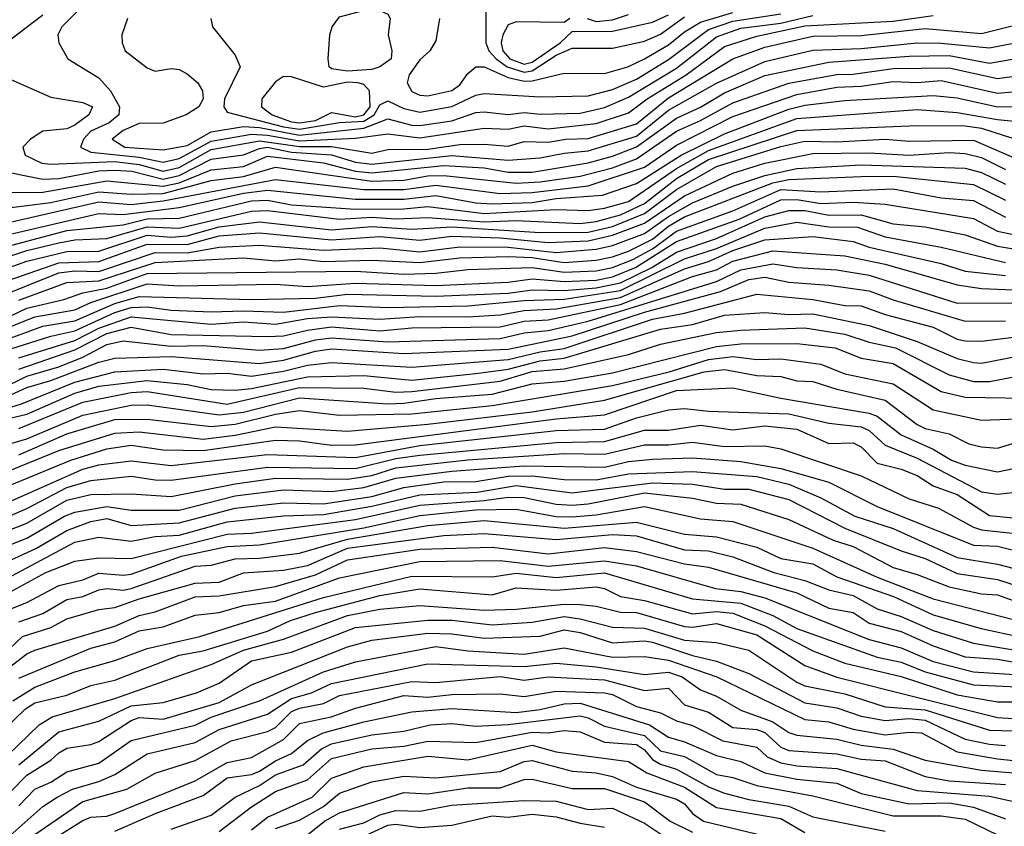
# Model space of a CAD drawing. Header units: metres. Extents: x -51132 to -49532, y -231222 to -229437.
# Tile 264 of 656: x -51099 to -51038, y -230015 to -229965. Entities that reach past the tile are written whole.
import ezdxf

# ---------------------------------------------------------------- set-up
doc = ezdxf.new("R2010")
doc.units = ezdxf.units.M
for name, color, linetype in [('CONTOUR_HALF', 8, 'Continuous'), ('CONTOUR_INDEX', 1, 'Continuous'), ('CONTOUR_INTER', 3, 'Continuous')]:
    doc.layers.add(name, color=color, linetype=linetype)

msp = doc.modelspace()

# ---------------------------------------------------------------- linework, layer by layer
at = {"layer": 'CONTOUR_HALF'}
for points, elevation in [([(-51097.58, -229964.55), (-51099.58, -229966.065)], 21.5), ([(-51092.304, -229964.759), (-51092.654, -229965.759), (-51092.637, -229966.259), (-51092.449, -229966.759), (-51091.08, -229967.816), (-51090.58, -229968.041), (-51089.58, -229967.855), (-51089.08, -229967.931), (-51088.58, -229968.188), (-51087.907, -229968.759), (-51087.618, -229969.259), (-51087.576, -229969.759), (-51087.857, -229970.259), (-51088.642, -229970.759), (-51090.08, -229971.275), (-51091.58, -229971.283), (-51092.58, -229971.718), (-51093.248, -229972.259), (-51092.468, -229972.759), (-51090.08, -229972.937), (-51088.58, -229972.661), (-51087.08, -229971.814), (-51085.08, -229971.485), (-51084.08, -229971.544), (-51081.58, -229972.013), (-51077.58, -229971.578), (-51076.08, -229971.001), (-51074.58, -229971.399), (-51074.08, -229971.42), (-51072.08, -229971.117), (-51070.58, -229970.61), (-51070.08, -229970.57), (-51068.58, -229970.739), (-51067.58, -229970.616), (-51066.58, -229970.717), (-51064.08, -229970.646), (-51062.58, -229970.29), (-51061.08, -229969.651), (-51058.08, -229967.836), (-51055.58, -229965.898), (-51054.08, -229965.352), (-51051.58, -229965.041), (-51049.58, -229964.561)], 20.5), ([(-51072.844, -229964.759), (-51073.08, -229966.145), (-51073.455, -229966.759), (-51074.08, -229967.326), (-51074.741, -229968.259), (-51074.874, -229968.759), (-51074.58, -229969.291), (-51074.08, -229969.527), (-51073.58, -229969.573), (-51072.08, -229969.229), (-51071.58, -229968.876), (-51071.08, -229968.177), (-51070.58, -229967.762), (-51070.08, -229967.758), (-51068.58, -229968.432), (-51067.58, -229968.653), (-51067.08, -229968.637), (-51065.08, -229968.152), (-51062.58, -229968.166), (-51061.125, -229967.759), (-51060.08, -229967.26), (-51058.58, -229966.397), (-51057.58, -229965.575), (-51056.58, -229964.986), (-51054.58, -229964.376)], 19.5), ([(-51064.723, -229964.759), (-51065.08, -229964.995), (-51068.08, -229964.954), (-51068.58, -229965.137), (-51068.904, -229965.759), (-51069.002, -229966.259), (-51068.905, -229966.759), (-51068.48, -229967.259), (-51067.58, -229967.599), (-51067.08, -229967.47), (-51065.328, -229966.259), (-51064.58, -229965.552), (-51062.08, -229965.538), (-51059.58, -229964.976), (-51058.58, -229964.518)], 18.5), ([(-51099.58, -229968.555), (-51097.08, -229969.65), (-51095.08, -229969.976), (-51094.482, -229970.259), (-51094.701, -229970.759), (-51095.58, -229971.4), (-51096.08, -229971.622), (-51097.58, -229971.775), (-51098.352, -229972.259), (-51098.816, -229972.759), (-51098.672, -229973.259), (-51097.647, -229973.759), (-51097.08, -229973.834), (-51093.08, -229973.668), (-51091.58, -229973.843), (-51090.08, -229974.271), (-51089.08, -229974.023), (-51087.08, -229972.904), (-51084.08, -229972.37), (-51081.58, -229972.733), (-51079.58, -229972.718), (-51077.08, -229973.135), (-51076.08, -229972.913), (-51073.58, -229972.884), (-51071.58, -229972.604), (-51070.08, -229972.572), (-51068.58, -229972.705), (-51067.58, -229972.41), (-51066.08, -229972.454), (-51064.974, -229972.259), (-51063.58, -229972.226), (-51060.58, -229971.318), (-51058.58, -229969.696), (-51054.565, -229967.259), (-51052.58, -229966.529), (-51049.58, -229965.843), (-51046.58, -229965.802), (-51042.58, -229965.366), (-51039.08, -229965.686), (-51036.58, -229965.064)], 21.5), ([(-51100.58, -229975.597), (-51097.58, -229975.579), (-51093.58, -229974.863), (-51090.08, -229975.204), (-51089.08, -229974.998), (-51087.08, -229974.18), (-51085.08, -229973.976), (-51083.58, -229973.321), (-51080.08, -229973.743), (-51078.08, -229974.264), (-51077.08, -229974.364), (-51072.58, -229973.912), (-51070.08, -229974.062), (-51068.58, -229974.327), (-51067.08, -229974.319), (-51063.58, -229973.735), (-51062.08, -229973.335), (-51060.58, -229972.747), (-51058.08, -229970.954), (-51056.58, -229970.278), (-51055.08, -229969.384), (-51052.58, -229968.31), (-51048.58, -229967.472), (-51043.58, -229967.09), (-51041.08, -229967.051), (-51038.58, -229967.537), (-51034.58, -229966.822)], 22.5), ([(-51101.08, -229977.762), (-51094.08, -229976.171), (-51092.08, -229976.341), (-51090.08, -229976.116), (-51083.08, -229974.785), (-51077.58, -229975.413), (-51075.08, -229975.41), (-51073.08, -229975.133), (-51069.08, -229975.651), (-51067.08, -229975.594), (-51063.58, -229975.184), (-51060.08, -229974.011), (-51058.08, -229972.648), (-51054.58, -229970.859), (-51050.58, -229969.481), (-51048.08, -229969.023), (-51046.58, -229968.973), (-51044.58, -229968.682), (-51043.08, -229968.746), (-51041.58, -229968.618), (-51038.08, -229969.399), (-51034.58, -229969.081)], 23.5), ([(-51083.08, -229968.699), (-51083.923, -229969.759), (-51083.95, -229970.259), (-51083.282, -229970.759), (-51082.08, -229971.186), (-51081.58, -229971.24), (-51080.58, -229971.106), (-51079.58, -229970.611), (-51078.08, -229970.871), (-51077.58, -229970.756), (-51077.181, -229970.259), (-51077.208, -229969.259), (-51077.58, -229968.861), (-51077.943, -229968.759), (-51078.58, -229968.726), (-51080.08, -229969.03), (-51082.08, -229968.384), (-51082.58, -229968.37), (-51083.08, -229968.699)], 19.5), ([(-51102.08, -229979.553), (-51096.08, -229977.962), (-51092.58, -229977.603), (-51091.08, -229977.227), (-51089.08, -229977.186), (-51084.58, -229976.111), (-51083.58, -229976.062), (-51082.08, -229976.358), (-51078.08, -229976.63), (-51075.08, -229976.605), (-51073.58, -229976.462), (-51070.08, -229976.897), (-51065.58, -229976.654), (-51063.58, -229976.713), (-51062.58, -229976.574), (-51061.08, -229976.146), (-51058.08, -229974.094), (-51056.08, -229972.971), (-51050.58, -229970.983), (-51043.08, -229970.423), (-51040.58, -229970.613), (-51038.08, -229971.049), (-51035.58, -229971.3)], 24.5), ([(-51103.58, -229981.652), (-51098.58, -229979.872), (-51096.08, -229979.266), (-51094.08, -229979.25), (-51091.08, -229978.247), (-51089.58, -229978.378), (-51088.58, -229978.299), (-51086.58, -229977.73), (-51084.08, -229977.422), (-51079.58, -229977.915), (-51077.08, -229977.71), (-51074.58, -229977.882), (-51072.08, -229977.736), (-51066.58, -229978.081), (-51063.58, -229978.07), (-51062.08, -229977.706), (-51060.08, -229976.902), (-51058.08, -229975.403), (-51055.58, -229973.974), (-51051.58, -229972.717), (-51050.08, -229972.396), (-51048.08, -229972.436), (-51045.08, -229972.271), (-51043.58, -229972.392), (-51039.58, -229972.322), (-51037.08, -229973.406)], 25.5), ([(-51100.74, -229982.259), (-51096.58, -229980.596), (-51095.58, -229980.463), (-51094.08, -229980.512), (-51090.58, -229979.339), (-51088.58, -229979.347), (-51086.58, -229978.992), (-51084.08, -229978.872), (-51080.08, -229979.18), (-51076.58, -229979.04), (-51074.08, -229979.278), (-51071.58, -229978.976), (-51068.58, -229978.999), (-51065.58, -229979.33), (-51063.08, -229979.117), (-51062.08, -229978.902), (-51060.08, -229978.148), (-51058.58, -229977.091), (-51057.08, -229976.225), (-51054.58, -229975.188), (-51052.58, -229974.521), (-51050.58, -229974.095), (-51046.58, -229973.857), (-51040.08, -229974.079), (-51039.08, -229974.344), (-51037.58, -229975.061)], 26.5), ([(-51100.587, -229983.759), (-51098.58, -229982.793), (-51096.277, -229982.259), (-51095.08, -229981.846), (-51093.58, -229981.559), (-51091.08, -229980.64), (-51078.08, -229980.495), (-51075.08, -229980.685), (-51073.08, -229980.624), (-51071.08, -229980.389), (-51067.08, -229980.259), (-51065.08, -229980.551), (-51063.08, -229980.479), (-51062.08, -229980.258), (-51060.8, -229979.759), (-51059.58, -229979.093), (-51058.08, -229978.004), (-51054.58, -229976.738), (-51051.58, -229975.41), (-51049.08, -229975.549), (-51044.58, -229975.36), (-51041.58, -229975.913), (-51039.58, -229976.083), (-51037.58, -229977.133)], 27.5), ([(-51100.58, -229985.025), (-51097.58, -229983.925), (-51095.58, -229983.586), (-51093.08, -229982.504), (-51091.58, -229982.08), (-51084.58, -229982.249), (-51080.58, -229982.167), (-51078.58, -229981.928), (-51073.08, -229982.053), (-51068.58, -229981.861), (-51067.08, -229981.654), (-51065.08, -229981.705), (-51063.08, -229981.525), (-51061.58, -229981.216), (-51059.61, -229980.259), (-51058.08, -229979.309), (-51055.58, -229978.462), (-51052.58, -229977.11), (-51051.08, -229976.703), (-51050.08, -229976.722), (-51048.58, -229977.002), (-51046.58, -229976.978), (-51044.58, -229977.54), (-51042.58, -229977.732), (-51040.08, -229978.226), (-51038.08, -229978.926), (-51037.08, -229979.101)], 28.5), ([(-51099.08, -229985.886), (-51095.58, -229984.806), (-51094.08, -229984.053), (-51092.08, -229983.336), (-51087.08, -229983.795), (-51085.08, -229983.65), (-51083.08, -229983.795), (-51081.08, -229983.445), (-51079.58, -229983.327), (-51076.58, -229983.492), (-51074.08, -229983.32), (-51071.08, -229983.347), (-51069.08, -229983.22), (-51067.58, -229982.938), (-51065.58, -229982.833), (-51061.58, -229982.129), (-51057.58, -229980.339), (-51056.08, -229979.899), (-51054.58, -229979.202), (-51052.58, -229978.544), (-51049.58, -229978.332), (-51047.08, -229978.647), (-51046.08, -229978.99), (-51041.58, -229980.007), (-51040.08, -229980.488), (-51037.58, -229980.771)], 29.5), ([(-51105.112, -229990.259), (-51098.58, -229987.031), (-51096.58, -229986.45), (-51095.08, -229985.845), (-51093.58, -229985.06), (-51092.58, -229984.842), (-51089.58, -229985.155), (-51087.58, -229985.132), (-51084.08, -229985.407), (-51082.58, -229985.31), (-51080.58, -229984.773), (-51079.58, -229984.651), (-51076.08, -229984.899), (-51069.08, -229984.689), (-51067.58, -229984.338), (-51066.08, -229984.181), (-51063.58, -229983.602), (-51055.58, -229981.146), (-51054.08, -229980.416), (-51052.08, -229980.038), (-51050.58, -229980.265), (-51048.08, -229980.402), (-51046.08, -229980.745), (-51040.58, -229982.479), (-51035.58, -229982.468)], 30.5), ([(-51101.58, -229989.59), (-51098.917, -229988.759), (-51095.58, -229987.407), (-51093.08, -229986.759), (-51090.08, -229986.596), (-51087.58, -229986.883), (-51086.08, -229986.843), (-51084.58, -229987.035), (-51082.58, -229986.732), (-51081.08, -229986.35), (-51079.58, -229986.176), (-51074.58, -229986.478), (-51068.58, -229985.992), (-51066.58, -229985.511), (-51065.08, -229985.31), (-51059.58, -229983.488), (-51057.58, -229983.107), (-51053.08, -229981.915), (-51049.58, -229982.252), (-51047.58, -229982.628), (-51046.58, -229982.644), (-51045.08, -229983.196), (-51042.08, -229983.987), (-51040.58, -229984.721), (-51040.08, -229984.831), (-51039.08, -229984.849), (-51035.58, -229984.426)], 31.5), ([(-51099.08, -229990.305), (-51095.08, -229988.65), (-51092.08, -229988.047), (-51091.08, -229987.997), (-51086.08, -229988.789), (-51081.58, -229987.742), (-51077.58, -229987.783), (-51075.58, -229988.034), (-51074.58, -229987.992), (-51069.08, -229987.341), (-51067.08, -229986.741), (-51065.08, -229986.571), (-51061.08, -229985.694), (-51059.08, -229985.048), (-51055.58, -229984.316), (-51054.08, -229984.162), (-51050.08, -229984.022), (-51047.58, -229984.413), (-51046.08, -229984.921), (-51044.431, -229985.259), (-51041.08, -229986.952), (-51039.58, -229987.365), (-51038.58, -229987.366), (-51036.08, -229986.898)], 32.5), ([(-51099.08, -229991.939), (-51096.08, -229990.621), (-51093.08, -229989.724), (-51091.08, -229989.706), (-51087.08, -229990.172), (-51085.58, -229990.023), (-51083.08, -229989.398), (-51081.58, -229989.181), (-51079.08, -229989.474), (-51074.58, -229989.383), (-51069.58, -229988.861), (-51062.08, -229987.617), (-51058.543, -229986.759), (-51056.08, -229985.995), (-51054.58, -229985.804), (-51053.08, -229986.001), (-51051.58, -229985.961), (-51049.08, -229986.291), (-51047.58, -229986.894), (-51044.58, -229987.508), (-51042.08, -229989.141), (-51039.08, -229989.78), (-51035.08, -229989.627)], 33.5), ([(-51100.58, -229994.223), (-51095.838, -229992.259), (-51093.58, -229991.556), (-51092.08, -229991.337), (-51090.08, -229991.634), (-51087.58, -229991.668), (-51083.08, -229991.021), (-51081.58, -229991.073), (-51079.58, -229991.335), (-51078.08, -229991.316), (-51065.58, -229989.689), (-51062.58, -229989.453), (-51058.08, -229987.934), (-51054.58, -229987.758), (-51051.58, -229988.413), (-51046.08, -229989.341), (-51045.58, -229989.53), (-51044.08, -229990.693), (-51042.08, -229991.587), (-51040.933, -229992.259), (-51040.08, -229992.587), (-51038.08, -229993.002), (-51036.08, -229992.587)], 34.5), ([(-51102.58, -229997.019), (-51098.58, -229995.279), (-51096.08, -229993.966), (-51094.58, -229993.53), (-51092.08, -229993.255), (-51090.58, -229993.493), (-51089.58, -229993.505), (-51083.58, -229992.701), (-51078.08, -229992.782), (-51075.58, -229992.158), (-51074.08, -229991.957), (-51065.58, -229991.164), (-51062.58, -229991.11), (-51060.08, -229990.39), (-51058.58, -229990.392), (-51056.58, -229990.081), (-51054.58, -229990.388), (-51052.58, -229990.134), (-51050.58, -229990.345), (-51048.58, -229991.226), (-51047.08, -229991.193), (-51046.58, -229991.436), (-51045.58, -229992.448), (-51044.08, -229992.822), (-51043.08, -229993.215), (-51042.08, -229993.866), (-51040.58, -229994.403), (-51038.58, -229995.708), (-51037.08, -229995.871)], 35.5), ([(-51102.08, -229998.515), (-51098.58, -229997.129), (-51096.219, -229995.759), (-51095.58, -229995.509), (-51093.58, -229995.15), (-51092.08, -229995.392), (-51089.08, -229995.389), (-51085.58, -229994.494), (-51082.58, -229994.126), (-51079.58, -229994.221), (-51077.58, -229993.973), (-51075.58, -229993.399), (-51072.08, -229992.959), (-51067.58, -229992.623), (-51062.58, -229992.705), (-51061.08, -229992.349), (-51059.58, -229992.202), (-51057.08, -229992.118), (-51054.08, -229992.357), (-51051.58, -229992.783), (-51048.58, -229993.632), (-51045.58, -229995.162), (-51039.58, -229997.571), (-51038.08, -229997.625), (-51036.58, -229997.993)], 36.5), ([(-51101.01, -230000.259), (-51095.58, -229997.368), (-51094.08, -229997.064), (-51092.08, -229997.325), (-51090.58, -229997.016), (-51089.08, -229996.946), (-51086.08, -229996.106), (-51082.58, -229995.738), (-51080.08, -229995.651), (-51077.08, -229995.133), (-51074.08, -229994.434), (-51070.515, -229994.259), (-51068.08, -229993.848), (-51064.58, -229994.308), (-51059.58, -229993.672), (-51057.08, -229993.753), (-51055.08, -229994.071), (-51053.58, -229994.082), (-51051.08, -229994.72), (-51047.58, -229996.512), (-51044.08, -229997.918), (-51042.58, -229998.395), (-51040.58, -229999.327), (-51038.08, -229999.694), (-51036.08, -230000.344)], 37.5), ([(-51099.58, -230001.527), (-51098.58, -230001.136), (-51096.58, -230000.07), (-51095.08, -229999.719), (-51094.08, -229999.309), (-51092.58, -229999.435), (-51092.08, -229999.369), (-51088.938, -229998.259), (-51086.08, -229997.654), (-51084.08, -229997.552), (-51077.58, -229996.49), (-51074.08, -229995.723), (-51070.58, -229995.371), (-51068.08, -229995.321), (-51065.58, -229995.777), (-51064.58, -229995.801), (-51063.08, -229995.675), (-51060.08, -229995.147), (-51056.58, -229995.913), (-51054.58, -229996.094), (-51049.58, -229997.741), (-51045.58, -229999.557), (-51042.08, -230000.905), (-51037.08, -230002.186)], 38.5), ([(-51100.454, -230004.759), (-51098.845, -230003.259), (-51097.08, -230002.701), (-51096.08, -230002.162), (-51094.08, -230001.563), (-51093.08, -230001.452), (-51091.58, -230000.912), (-51088.08, -229999.93), (-51086.58, -229999.869), (-51085.08, -229999.296), (-51082.58, -229999.123), (-51081.08, -229998.821), (-51078.58, -229997.755), (-51072.58, -229996.961), (-51070.08, -229996.838), (-51065.58, -229997.209), (-51062.08, -229996.903), (-51060.58, -229996.992), (-51057.58, -229997.85), (-51056.08, -229997.913), (-51054.58, -229998.282), (-51052.021, -229999.259), (-51050.08, -229999.775), (-51048.58, -230000.356), (-51047.08, -230000.699), (-51045.58, -230001.536), (-51044.08, -230002.004), (-51042.08, -230002.889), (-51039.58, -230003.663), (-51036.08, -230004.242)], 39.5), ([(-51099.08, -230005.85), (-51094.58, -230003.987), (-51093.08, -230003.59), (-51091.58, -230002.908), (-51090.08, -230002.646), (-51088.08, -230001.927), (-51086.58, -230001.752), (-51085.08, -230001.327), (-51083.08, -230001.043), (-51079.08, -229999.604), (-51074.08, -229998.587), (-51069.08, -229998.529), (-51066.08, -229998.877), (-51062.58, -229998.531), (-51060.58, -229998.858), (-51055.644, -230000.259), (-51054.08, -230000.448), (-51052.58, -230000.852), (-51046.08, -230003.437), (-51044.08, -230003.968), (-51042.08, -230004.814), (-51039.58, -230005.45), (-51035.08, -230005.756)], 40.5), ([(-51100.185, -230009.259), (-51098.657, -230007.759), (-51098.08, -230007.395), (-51096.08, -230006.919), (-51094.58, -230006.311), (-51093.08, -230005.985), (-51089.08, -230004.415), (-51087.58, -230004.155), (-51083.58, -230002.926), (-51082.144, -230002.259), (-51080.58, -230001.753), (-51076.58, -230000.699), (-51074.08, -230000.29), (-51069.58, -230000.654), (-51068.08, -230000.227), (-51065.58, -230000.378), (-51063.08, -230000.159), (-51062.58, -230000.27), (-51061.58, -230000.763), (-51060.08, -230001.005), (-51057.08, -230001.836), (-51055.58, -230001.69), (-51054.58, -230001.796), (-51052.58, -230002.588), (-51049.58, -230004.142), (-51047.58, -230004.916), (-51044.08, -230005.749), (-51040.58, -230006.898), (-51038.08, -230007.319), (-51033.58, -230007.329)], 41.5), ([(-51099.08, -230011.249), (-51096.58, -230009.186), (-51094.08, -230008.537), (-51092.08, -230007.567), (-51090.08, -230007.371), (-51088.001, -230006.759), (-51086.58, -230006.159), (-51084.58, -230004.779), (-51082.08, -230004.221), (-51078.08, -230002.685), (-51073.58, -230002.227), (-51072.08, -230002.246), (-51069.58, -230002.522), (-51067.08, -230002.37), (-51065.08, -230002.009), (-51064.08, -230002.144), (-51062.08, -230002.668), (-51060.08, -230002.731), (-51057.58, -230003.492), (-51055.58, -230003.625), (-51053.58, -230004.096), (-51050.58, -230006.11), (-51050.08, -230006.33), (-51047.58, -230006.819), (-51045.08, -230007.631), (-51042.58, -230007.829), (-51038.58, -230009.099), (-51037.08, -230009.135)], 42.5), ([(-51099.08, -230013.797), (-51098.08, -230012.776), (-51097.08, -230012.321), (-51096.08, -230011.683), (-51094.08, -230011.144), (-51092.08, -230009.74), (-51088.08, -230008.778), (-51087.08, -230008.287), (-51084.08, -230007.27), (-51080.08, -230005.466), (-51078.08, -230004.833), (-51073.08, -230003.881), (-51071.08, -230004.152), (-51067.58, -230004.346), (-51065.08, -230003.968), (-51062.08, -230004.545), (-51060.08, -230004.503), (-51058.58, -230004.737), (-51055.57, -230005.759), (-51050.08, -230008.435), (-51048.58, -230008.563), (-51047.08, -230009.035), (-51045.08, -230009.387), (-51043.58, -230009.222), (-51042.821, -230009.259), (-51040.58, -230010.432), (-51038.08, -230010.879), (-51034.08, -230011.284)], 43.5), ([(-51098.08, -230015.601), (-51095.08, -230013.545), (-51092.338, -230012.759), (-51090.58, -230011.78), (-51088.08, -230010.991), (-51085.829, -230009.759), (-51083.58, -230009.171), (-51083.08, -230008.918), (-51082.08, -230007.938), (-51081.58, -230007.715), (-51080.08, -230007.437), (-51079.08, -230006.929), (-51074.58, -230006.05), (-51073.08, -230006.111), (-51069.08, -230005.755), (-51067.58, -230005.977), (-51066.08, -230005.758), (-51062.58, -230005.963), (-51060.08, -230006.626), (-51058.58, -230006.483), (-51057.58, -230007.511), (-51056.08, -230007.967), (-51054.58, -230008.917), (-51053.08, -230009.053), (-51052.58, -230009.231), (-51051.58, -230010.147), (-51051.08, -230010.361), (-51048.08, -230010.56), (-51046.58, -230010.892), (-51045.08, -230011), (-51042.58, -230011.977), (-51041.08, -230012.243), (-51037.58, -230012.482)], 44.5), ([(-51093.08, -230015.393), (-51090.513, -230014.259), (-51087.58, -230013.163), (-51086.08, -230012.063), (-51084.58, -230011.846), (-51084.08, -230011.654), (-51083.08, -230011.004), (-51082.08, -230010.542), (-51081.08, -230009.743), (-51080.095, -230009.259), (-51077.58, -230008.566), (-51074.58, -230007.941), (-51072.08, -230007.751), (-51068.08, -230007.989), (-51066.58, -230007.802), (-51065.08, -230007.452), (-51064.08, -230007.412), (-51059.775, -230008.759), (-51058.58, -230009.536), (-51057.58, -230009.809), (-51055.58, -230010.672), (-51054.08, -230011.046), (-51052.58, -230011.745), (-51050.58, -230012.136), (-51048.08, -230012.398), (-51046.58, -230013.044), (-51043.58, -230013.672), (-51041.08, -230013.611), (-51039.58, -230013.886), (-51037.58, -230014.61)], 45.5), ([(-51086.58, -230015.398), (-51084.58, -230013.875), (-51083.08, -230012.908), (-51081.08, -230012.194), (-51079.58, -230010.85), (-51077.08, -230010.258), (-51075.08, -230010.093), (-51073.58, -230009.778), (-51070.58, -230009.852), (-51067.08, -230009.214), (-51066.08, -230009.254), (-51065.08, -230009.116), (-51064.08, -230009.199), (-51062.58, -230009.833), (-51060.58, -230009.974), (-51060.08, -230010.312), (-51059.58, -230010.911), (-51059.08, -230011.209), (-51058.08, -230011.522), (-51056.08, -230012.615), (-51055.08, -230013.02), (-51053.58, -230013.409), (-51051.08, -230013.836), (-51049.58, -230014.483), (-51045.08, -230015.376)], 46.5), ([(-51083.08, -230015.223), (-51081.58, -230014.689), (-51080.08, -230013.857), (-51079.08, -230013.02), (-51077.08, -230012.303), (-51075.08, -230011.961), (-51073.08, -230012.069), (-51069.08, -230011.666), (-51067.58, -230011.051), (-51067.08, -230010.981), (-51064.58, -230011.64), (-51063.08, -230011.751), (-51062.08, -230011.97), (-51060.58, -230012.641), (-51058.08, -230013.384), (-51057.58, -230013.683), (-51057.08, -230014.282), (-51056.407, -230014.759), (-51052.08, -230015.79)], 47.5), ([(-51079.08, -230015.265), (-51077.58, -230014.858), (-51076.58, -230014.374), (-51075.58, -230014.088), (-51074.08, -230014.137), (-51072.109, -230013.759), (-51067.58, -230013.468), (-51065.58, -230013.517), (-51063.58, -230014.031), (-51062.08, -230013.955), (-51060.08, -230014.88), (-51058.58, -230015.873)], 48.5)]:
    msp.add_lwpolyline(points, dxfattribs=dict(at, elevation=elevation))
at = {"layer": 'CONTOUR_INDEX'}
for points, elevation in [([(-51087.101, -229964.759), (-51087.011, -229965.259), (-51085.58, -229967.028), (-51085.283, -229967.759), (-51086.248, -229969.759), (-51086.297, -229970.259), (-51086.08, -229970.581), (-51082.58, -229971.509), (-51081.58, -229971.644), (-51079.08, -229971.231), (-51077.58, -229971.152), (-51076.916, -229970.759), (-51076.58, -229970.125), (-51076.08, -229969.876), (-51075.08, -229970.365), (-51074.08, -229970.575), (-51072.08, -229970.242), (-51070.58, -229969.532), (-51070.08, -229969.416), (-51066.58, -229969.631), (-51063.58, -229969.567), (-51062.08, -229969.173), (-51060.58, -229968.535), (-51058.58, -229967.304), (-51056.08, -229965.436), (-51054.58, -229964.909), (-51051.58, -229964.46)], 20), ([(-51077.581, -229964.259), (-51076.58, -229964.243), (-51076.08, -229964.478), (-51075.932, -229964.759), (-51076.055, -229965.759), (-51075.829, -229966.759), (-51075.876, -229967.259), (-51076.58, -229967.753), (-51077.08, -229967.918), (-51078.58, -229968.034), (-51079.58, -229967.881), (-51079.728, -229967.759), (-51079.798, -229967.259), (-51079.696, -229965.759), (-51079.549, -229965.259), (-51079.08, -229964.637), (-51077.581, -229964.259)], 20), ([(-51105.58, -229981.504), (-51098.58, -229979.211), (-51096.58, -229978.719), (-51095.58, -229978.537), (-51093.58, -229978.462), (-51091.08, -229977.737), (-51089.08, -229977.82), (-51084.58, -229976.751), (-51083.58, -229976.713), (-51079.08, -229977.257), (-51077.08, -229977.133), (-51075.58, -229977.224), (-51073.58, -229977.148), (-51070.08, -229977.425), (-51068.08, -229977.344), (-51064.08, -229977.515), (-51063.08, -229977.389), (-51061.58, -229976.979), (-51060.08, -229976.28), (-51058.08, -229974.726), (-51056.08, -229973.536), (-51050.58, -229971.732), (-51043.08, -229971.409), (-51040.08, -229971.441), (-51039.08, -229971.577), (-51037.08, -229972.235)], 25), ([(-51099.08, -229986.599), (-51095.58, -229985.397), (-51093.58, -229984.384), (-51092.08, -229983.986), (-51089.58, -229984.437), (-51083.58, -229984.572), (-51082.58, -229984.527), (-51081.08, -229984.159), (-51079.58, -229983.97), (-51076.58, -229984.218), (-51074.58, -229984.018), (-51069.08, -229983.955), (-51067.58, -229983.598), (-51066.08, -229983.517), (-51061.58, -229982.56), (-51057.08, -229980.827), (-51055.58, -229980.408), (-51054.58, -229979.871), (-51052.08, -229979.215), (-51047.58, -229979.536), (-51045.08, -229980.049), (-51040.58, -229981.35), (-51039.08, -229981.572), (-51037.08, -229981.661)], 30), ([(-51102.08, -229995.921), (-51095.08, -229992.831), (-51094.08, -229992.569), (-51092.08, -229992.303), (-51089.58, -229992.599), (-51083.58, -229991.914), (-51078.08, -229992.098), (-51074.08, -229991.346), (-51065.58, -229990.422), (-51062.58, -229990.34), (-51060.58, -229989.631), (-51058.58, -229989.141), (-51057.58, -229989.052), (-51056.08, -229989.216), (-51051.08, -229989.384), (-51048.58, -229989.972), (-51046.58, -229990.191), (-51046.08, -229990.423), (-51045.08, -229991.328), (-51043.08, -229992.147), (-51039.08, -229994.246), (-51038.08, -229994.384), (-51036.58, -229994.224)], 35), ([(-51101.104, -230006.259), (-51098.58, -230004.343), (-51098.08, -230004.1), (-51093.08, -230002.605), (-51091.58, -230001.949), (-51090.58, -230001.719), (-51088.08, -230000.791), (-51086.58, -230000.717), (-51083.08, -230000.143), (-51080.58, -229999.404), (-51078.58, -229998.476), (-51074.08, -229997.804), (-51069.58, -229997.683), (-51066.08, -229998.102), (-51062.58, -229997.714), (-51060.58, -229997.955), (-51057.58, -229998.734), (-51056.08, -229998.942), (-51050.58, -230000.535), (-51048.58, -230001.481), (-51047.08, -230001.768), (-51046.08, -230002.425), (-51044.08, -230002.943), (-51042.08, -230003.843), (-51040.08, -230004.517), (-51038.08, -230004.664), (-51036.08, -230005.027)], 40), ([(-51098.08, -230016.595), (-51095.08, -230014.712), (-51094.58, -230014.507), (-51093.58, -230014.439), (-51093.08, -230014.278), (-51088.08, -230012.245), (-51086.08, -230011.098), (-51084.58, -230010.788), (-51082.58, -230009.677), (-51081.58, -230008.675), (-51079.601, -230008.259), (-51078.08, -230007.721), (-51075.08, -230006.927), (-51073.58, -230007.037), (-51072.08, -230006.876), (-51069.08, -230006.827), (-51067.58, -230006.993), (-51065.58, -230006.67), (-51062.58, -230006.775), (-51062.08, -230006.878), (-51060.58, -230007.616), (-51059.08, -230008.016), (-51058.08, -230008.503), (-51057.08, -230008.803), (-51055.204, -230009.759), (-51053.08, -230010.145), (-51052.434, -230010.759), (-51051.58, -230011.123), (-51050.58, -230011.321), (-51048.08, -230011.489), (-51043.08, -230012.841), (-51038.58, -230013.205), (-51035.08, -230013.962)], 45)]:
    msp.add_lwpolyline(points, dxfattribs=dict(at, elevation=elevation))
at = {"layer": 'CONTOUR_INTER'}
for points, elevation in [([(-51094.08, -229962.924), (-51096.399, -229965.259), (-51096.638, -229965.759), (-51096.586, -229966.259), (-51096.015, -229967.259), (-51094.08, -229968.441), (-51093.366, -229969.259), (-51092.807, -229970.259), (-51092.849, -229970.759), (-51093.451, -229971.259), (-51094.579, -229971.759), (-51095.05, -229972.259), (-51095.227, -229972.759), (-51094.58, -229973.079), (-51091.58, -229973.385), (-51090.08, -229973.71), (-51089.08, -229973.464), (-51087.08, -229972.392), (-51084.58, -229971.962), (-51083.58, -229972.009), (-51081.58, -229972.372), (-51078.08, -229972.214), (-51076.08, -229971.935), (-51074.08, -229972.18), (-51070.08, -229971.581), (-51068.58, -229971.642), (-51067.58, -229971.436), (-51066.08, -229971.62), (-51063.08, -229971.295), (-51061.08, -229970.63), (-51059.909, -229969.759), (-51057.489, -229968.259), (-51055.08, -229966.495), (-51053.08, -229965.85), (-51050.08, -229965.208), (-51044.58, -229964.924), (-51042.08, -229964.565)], 21), ([(-51069.959, -229964.259), (-51069.967, -229966.259), (-51069.774, -229966.759), (-51069.332, -229967.259), (-51068.645, -229967.759), (-51067.58, -229968.097), (-51067.08, -229968.017), (-51065.58, -229967.044), (-51064.58, -229966.607), (-51062.08, -229966.597), (-51060.08, -229966.163), (-51059.08, -229965.719), (-51057.58, -229964.652)], 19), ([(-51063.644, -229964.759), (-51063.08, -229964.942), (-51062.08, -229964.827), (-51061.08, -229964.509)], 18), ([(-51100.58, -229974.153), (-51097.58, -229974.77), (-51096.58, -229974.715), (-51094.08, -229974.235), (-51093.08, -229974.194), (-51092.037, -229974.259), (-51090.08, -229974.755), (-51089.08, -229974.53), (-51087.08, -229973.506), (-51085.08, -229973.254), (-51084.08, -229972.848), (-51083.58, -229972.774), (-51082.08, -229973.078), (-51079.58, -229973.244), (-51078.08, -229973.705), (-51077.08, -229973.828), (-51072.08, -229973.275), (-51068.58, -229973.568), (-51066.58, -229973.436), (-51065.08, -229973.134), (-51063.58, -229973.004), (-51060.58, -229972.073), (-51058.58, -229970.465), (-51055.58, -229968.788), (-51052.58, -229967.421), (-51049.58, -229966.72), (-51046.58, -229966.608), (-51043.08, -229966.255), (-51041.58, -229966.281), (-51038.58, -229966.582), (-51035.58, -229965.999)], 22), ([(-51099.58, -229976.521), (-51097.08, -229976.208), (-51094.08, -229975.543), (-51092.08, -229975.701), (-51090.08, -229975.649), (-51087.08, -229974.852), (-51085.08, -229974.596), (-51083.08, -229974.003), (-51077.08, -229974.884), (-51075.08, -229974.817), (-51073.58, -229974.562), (-51072.58, -229974.531), (-51068.08, -229975.006), (-51066.58, -229974.929), (-51064.08, -229974.571), (-51062.08, -229974.061), (-51060.58, -229973.495), (-51058.09, -229971.759), (-51056.58, -229971.113), (-51054.58, -229970), (-51051.08, -229968.786), (-51048.08, -229968.229), (-51047.08, -229968.226), (-51044.58, -229967.871), (-51041.08, -229967.819), (-51038.08, -229968.478), (-51034.58, -229968.017)], 23), ([(-51101.58, -229978.653), (-51094.08, -229976.893), (-51092.58, -229976.965), (-51089.08, -229976.526), (-51085.08, -229975.638), (-51083.58, -229975.446), (-51078.08, -229976.004), (-51075.08, -229976.012), (-51073.08, -229975.773), (-51070.58, -229976.243), (-51069.58, -229976.306), (-51067.08, -229976.206), (-51065.58, -229975.964), (-51062.691, -229975.759), (-51060.58, -229975.022), (-51057.798, -229973.259), (-51055.08, -229971.928), (-51051.08, -229970.402), (-51050.08, -229970.157), (-51047.58, -229969.858), (-51042.08, -229969.544), (-51040.58, -229969.697), (-51038.08, -229970.261), (-51033.58, -229970.173)], 24), ([(-51103.58, -229982.397), (-51096.58, -229979.983), (-51094.08, -229979.9), (-51091.08, -229978.803), (-51088.58, -229978.822), (-51086.58, -229978.296), (-51084.08, -229978.108), (-51079.58, -229978.539), (-51076.58, -229978.324), (-51074.08, -229978.564), (-51072.08, -229978.315), (-51069.08, -229978.423), (-51066.08, -229978.697), (-51063.58, -229978.598), (-51062.08, -229978.256), (-51060.08, -229977.503), (-51057.58, -229975.806), (-51054.58, -229974.38), (-51052.58, -229973.766), (-51049.58, -229973.158), (-51046.08, -229973.116), (-51043.58, -229973.263), (-51041.08, -229973.089), (-51040.08, -229973.159), (-51039.08, -229973.411), (-51037.58, -229974.153)], 26), ([(-51099.08, -229982.298), (-51096.08, -229981.189), (-51094.08, -229981.1), (-51090.58, -229979.946), (-51085.08, -229979.661), (-51083.08, -229979.848), (-51081.58, -229979.725), (-51080.08, -229979.885), (-51077.08, -229979.803), (-51074.08, -229979.955), (-51071.58, -229979.665), (-51068.58, -229979.579), (-51067.08, -229979.635), (-51065.08, -229979.948), (-51063.08, -229979.801), (-51062.08, -229979.608), (-51061.08, -229979.247), (-51059.58, -229978.499), (-51058.58, -229977.684), (-51057.58, -229977.113), (-51052.08, -229974.985), (-51051.08, -229974.773), (-51046.58, -229974.593), (-51044.58, -229974.583), (-51039.58, -229975.095), (-51037.58, -229976.064)], 27), ([(-51103.08, -229985.351), (-51098.08, -229983.328), (-51095.58, -229982.892), (-51094.58, -229982.444), (-51091.08, -229981.291), (-51089.08, -229981.408), (-51083.08, -229981.312), (-51081.08, -229981.437), (-51078.08, -229981.238), (-51073.08, -229981.375), (-51068.58, -229981.177), (-51067.08, -229980.962), (-51065.08, -229981.144), (-51063.08, -229981.05), (-51062.08, -229980.839), (-51060.634, -229980.259), (-51058.08, -229978.652), (-51054.181, -229977.259), (-51051.58, -229976.041), (-51050.58, -229976.031), (-51049.08, -229976.274), (-51047.08, -229976.188), (-51045.08, -229976.314), (-51039.58, -229977.209), (-51038.08, -229977.997), (-51037.08, -229978.209)], 28), ([(-51099.58, -229985.329), (-51097.08, -229984.545), (-51095.58, -229984.21), (-51093.08, -229983.072), (-51092.08, -229982.765), (-51091.08, -229982.707), (-51089.58, -229982.922), (-51087.08, -229983.026), (-51085.08, -229982.956), (-51082.58, -229983.05), (-51079.08, -229982.63), (-51076.08, -229982.758), (-51071.08, -229982.661), (-51067.58, -229982.323), (-51065.08, -229982.242), (-51061.58, -229981.698), (-51057.58, -229979.72), (-51055.58, -229979.079), (-51052.58, -229977.808), (-51050.58, -229977.433), (-51048.58, -229977.724), (-51046.807, -229977.759), (-51045.08, -229978.345), (-51041.58, -229978.993), (-51037.58, -229979.944)], 29), ([(-51102.08, -229989.34), (-51098.58, -229987.74), (-51097.08, -229987.307), (-51094.08, -229986.152), (-51093.08, -229985.906), (-51089.58, -229985.811), (-51084.08, -229986.24), (-51082.58, -229986.044), (-51080.58, -229985.486), (-51079.58, -229985.335), (-51075.08, -229985.618), (-51068.58, -229985.346), (-51064.58, -229984.521), (-51060.08, -229983.05), (-51055.337, -229981.759), (-51053.58, -229981.007), (-51052.58, -229980.856), (-51051.08, -229981.178), (-51048.58, -229981.361), (-51046.08, -229981.708), (-51044.58, -229982.277), (-51040.08, -229983.599), (-51037.58, -229983.585)], 31), ([(-51101.58, -229990.104), (-51098.58, -229989.412), (-51095.58, -229988.102), (-51094.08, -229987.656), (-51091.08, -229987.294), (-51088.58, -229987.551), (-51087.08, -229987.869), (-51085.58, -229987.902), (-51084.58, -229987.809), (-51081.08, -229987.07), (-51077.58, -229986.999), (-51074.58, -229987.284), (-51070.58, -229986.878), (-51068.58, -229986.601), (-51066.58, -229986.077), (-51065.08, -229985.911), (-51059.08, -229984.104), (-51057.08, -229983.814), (-51055.08, -229983.229), (-51052.58, -229983.067), (-51051.08, -229983.191), (-51049.58, -229983.148), (-51046.08, -229983.871), (-51043.08, -229984.881), (-51040.58, -229985.931), (-51039.58, -229986.18), (-51039.08, -229986.216), (-51036.08, -229985.645)], 32), ([(-51101.58, -229991.809), (-51098.58, -229990.944), (-51095.08, -229989.463), (-51092.08, -229988.835), (-51091.08, -229988.82), (-51086.58, -229989.44), (-51085.08, -229989.275), (-51081.58, -229988.383), (-51076.08, -229988.755), (-51075.08, -229988.718), (-51073.08, -229988.416), (-51069.58, -229988.162), (-51067.08, -229987.515), (-51065.08, -229987.345), (-51062.08, -229986.822), (-51055.58, -229985.185), (-51054.08, -229985.028), (-51050.58, -229985.002), (-51048.186, -229985.259), (-51046.58, -229985.908), (-51044.58, -229986.24), (-51041.58, -229987.982), (-51040.08, -229988.347), (-51035.08, -229988.425)], 33), ([(-51101.58, -229993.705), (-51096.58, -229991.667), (-51093.08, -229990.585), (-51091.58, -229990.499), (-51087.58, -229990.968), (-51085.58, -229990.709), (-51083.08, -229990.193), (-51078.58, -229990.453), (-51073.58, -229990.023), (-51067.08, -229989.251), (-51062.58, -229988.523), (-51056.362, -229986.759), (-51055.08, -229986.629), (-51053.08, -229986.997), (-51051.58, -229987.062), (-51050.58, -229987.324), (-51049.58, -229987.364), (-51048.08, -229987.845), (-51045.08, -229988.531), (-51043.08, -229990.054), (-51042.58, -229990.286), (-51041.08, -229990.628), (-51039.857, -229991.259), (-51039.08, -229991.444), (-51038.08, -229991.512), (-51036.58, -229991.065)], 34), ([(-51102.08, -229997.56), (-51098.58, -229996.202), (-51096.08, -229994.768), (-51094.58, -229994.417), (-51092.08, -229994.372), (-51089.58, -229994.533), (-51085.58, -229993.739), (-51083.08, -229993.397), (-51078.58, -229993.451), (-51077.08, -229993.225), (-51075.58, -229992.752), (-51071.08, -229992.246), (-51065.08, -229991.86), (-51062.58, -229991.889), (-51060.08, -229991.319), (-51058.58, -229991.314), (-51057.08, -229991.143), (-51055.08, -229991.416), (-51052.58, -229991.385), (-51051.58, -229991.568), (-51046.58, -229993.248), (-51043.58, -229994.669), (-51041.743, -229995.259), (-51039.58, -229996.447), (-51039.08, -229996.612), (-51036.58, -229996.877)], 36), ([(-51101.58, -229999.418), (-51097.965, -229997.759), (-51096.08, -229996.657), (-51094.58, -229996.093), (-51093.58, -229995.911), (-51092.08, -229996.332), (-51089.08, -229996.178), (-51085.58, -229995.255), (-51082.58, -229994.933), (-51080.08, -229994.994), (-51077.08, -229994.528), (-51075.08, -229993.968), (-51072.58, -229993.627), (-51070.58, -229993.6), (-51068.58, -229993.26), (-51067.08, -229993.239), (-51065.08, -229993.466), (-51063.08, -229993.5), (-51061.08, -229993.129), (-51057.08, -229992.97), (-51053.08, -229993.283), (-51051.08, -229993.767), (-51049.08, -229994.622), (-51046.971, -229995.759), (-51044.58, -229996.534), (-51040.58, -229998.335), (-51038.08, -229998.757), (-51036.08, -229999.273)], 37), ([(-51100.138, -230000.759), (-51097.393, -229999.259), (-51095.58, -229998.564), (-51094.08, -229998.349), (-51092.08, -229998.391), (-51086.08, -229996.886), (-51084.58, -229996.82), (-51078.08, -229995.957), (-51074.08, -229995.064), (-51070.08, -229994.787), (-51068.58, -229994.566), (-51067.58, -229994.588), (-51065.58, -229995.001), (-51064.58, -229995.067), (-51063.58, -229994.989), (-51060.08, -229994.294), (-51057.08, -229994.638), (-51055.58, -229994.941), (-51054.08, -229995.012), (-51051.08, -229995.955), (-51048.315, -229997.259), (-51047.08, -229997.653), (-51044.58, -229998.96), (-51043.08, -229999.389), (-51041.08, -230000.16), (-51039.08, -230000.587), (-51038.08, -230000.651), (-51036.58, -230001.207)], 38), ([(-51099.08, -230002.337), (-51097.58, -230001.828), (-51096.08, -230000.955), (-51095.08, -230000.758), (-51094.08, -230000.351), (-51093.58, -230000.274), (-51092.58, -230000.364), (-51092.08, -230000.257), (-51088.08, -229998.878), (-51087.08, -229998.801), (-51085.58, -229998.415), (-51084.08, -229998.368), (-51081.58, -229998.068), (-51078.58, -229997.188), (-51073.58, -229996.341), (-51070.08, -229996.019), (-51065.08, -229996.504), (-51060.58, -229996.125), (-51057.58, -229996.888), (-51055.58, -229997.043), (-51053.08, -229997.693), (-51051.58, -229998.396), (-51049.58, -229998.735), (-51048.08, -229999.545), (-51044.547, -230000.759), (-51042.08, -230001.905), (-51039.084, -230002.759), (-51036.58, -230003.297)], 39), ([(-51099.446, -230007.259), (-51098.08, -230006.413), (-51095.58, -230005.453), (-51093.08, -230004.757), (-51091.08, -230004.008), (-51087.799, -230003.259), (-51080.08, -230000.824), (-51074.58, -229999.499), (-51069.58, -229999.544), (-51068.08, -229999.313), (-51065.58, -229999.573), (-51062.58, -229999.285), (-51057.08, -230000.9), (-51054.08, -230001.177), (-51052.08, -230001.943), (-51050.591, -230002.759), (-51045.58, -230004.54), (-51044.08, -230004.85), (-51042.58, -230005.466), (-51039.58, -230006.257), (-51034.08, -230006.51)], 41), ([(-51101.08, -230011.914), (-51097.809, -230008.759), (-51096.997, -230008.259), (-51093.08, -230007.108), (-51087.08, -230005.007), (-51085.08, -230004.101), (-51082.58, -230003.418), (-51078.58, -230001.955), (-51076.58, -230001.544), (-51074.08, -230001.317), (-51070.08, -230001.618), (-51068.08, -230001.56), (-51065.08, -230001.242), (-51064.08, -230001.269), (-51063.08, -230001.375), (-51061.58, -230001.747), (-51060.58, -230001.763), (-51057.58, -230002.632), (-51057.08, -230002.666), (-51055.58, -230002.435), (-51053.08, -230003.161), (-51050.08, -230005.058), (-51048.08, -230005.791), (-51038.08, -230008.303), (-51037.08, -230008.354)], 42), ([(-51099.58, -230012.915), (-51098.58, -230011.886), (-51097.08, -230010.961), (-51096.58, -230010.5), (-51096.08, -230010.222), (-51094.58, -230009.987), (-51094.08, -230009.794), (-51092.08, -230008.486), (-51091.58, -230008.31), (-51090.08, -230008.412), (-51086.58, -230007.357), (-51084.58, -230006.262), (-51078.58, -230003.894), (-51077.08, -230003.481), (-51073.58, -230003.057), (-51072.08, -230003.083), (-51070.08, -230003.361), (-51066.58, -230003.234), (-51065.08, -230002.842), (-51064.08, -230003.001), (-51062.08, -230003.651), (-51060.08, -230003.528), (-51059.58, -230003.602), (-51057.08, -230004.442), (-51055.58, -230004.782), (-51053.58, -230005.565), (-51050.08, -230007.388), (-51048.08, -230007.703), (-51046.58, -230008.212), (-51045.08, -230008.493), (-51043.58, -230008.373), (-51042.58, -230008.468), (-51040.08, -230009.655), (-51038.58, -230009.972), (-51037.58, -230010.056)], 43), ([(-51100.58, -230016.5), (-51097.58, -230013.845), (-51096.69, -230013.259), (-51095.732, -230012.759), (-51094.08, -230012.279), (-51093.08, -230011.85), (-51091.08, -230010.572), (-51088.08, -230009.849), (-51086.58, -230009.044), (-51083.58, -230008.087), (-51082.08, -230007.122), (-51080.832, -230006.759), (-51079.58, -230006.179), (-51073.58, -230004.964), (-51067.58, -230005.133), (-51065.58, -230004.909), (-51063.08, -230005.139), (-51060.08, -230005.618), (-51058.58, -230005.482), (-51057.72, -230005.759), (-51056.58, -230006.57), (-51055.58, -230006.982), (-51054.08, -230007.839), (-51052.08, -230008.577), (-51051.08, -230009.239), (-51050.58, -230009.406), (-51048.08, -230009.661), (-51046.58, -230010.025), (-51044.58, -230010.28), (-51042.58, -230010.951), (-51039.08, -230011.575), (-51037.08, -230011.743)], 44), ([(-51089.578, -230015.259), (-51087.08, -230014.384), (-51085.58, -230013.271), (-51084.08, -230012.546), (-51083.08, -230011.867), (-51081.357, -230011.259), (-51080.199, -230010.259), (-51079.58, -230009.95), (-51077.08, -230009.381), (-51075.08, -230009.149), (-51073.427, -230008.759), (-51072.08, -230008.667), (-51070.58, -230008.845), (-51068.58, -230008.741), (-51064.08, -230008.194), (-51063.58, -230008.316), (-51062.58, -230008.838), (-51060.08, -230009.421), (-51059.08, -230010.375), (-51057.58, -230010.738), (-51055.58, -230011.863), (-51054.58, -230012.044), (-51053.08, -230012.53), (-51049.58, -230013.187), (-51044.58, -230014.423), (-51041.58, -230014.429), (-51040.08, -230014.631), (-51038.08, -230015.611)], 46), ([(-51084.58, -230015.295), (-51083.58, -230014.502), (-51080.794, -230013.259), (-51079.58, -230012.083), (-51077.58, -230011.385), (-51073.58, -230010.721), (-51071.08, -230010.937), (-51067.08, -230010.034), (-51065.58, -230010.439), (-51061.08, -230011.041), (-51059.928, -230011.759), (-51057.58, -230012.633), (-51055.58, -230013.901), (-51051.58, -230014.601), (-51050.08, -230015.47)], 47), ([(-51081.08, -230015.622), (-51080.017, -230014.759), (-51079.08, -230014.243), (-51075.08, -230012.976), (-51073.58, -230013.059), (-51071.08, -230012.675), (-51069.08, -230012.677), (-51067.58, -230012.16), (-51067.08, -230012.139), (-51064.58, -230012.722), (-51062.58, -230012.719), (-51060.08, -230013.562), (-51058.473, -230014.759), (-51057.08, -230015.439)], 48), ([(-51078.58, -230016.18), (-51076.08, -230015.012), (-51075.58, -230014.944), (-51074.08, -230015.165), (-51072.08, -230015.006), (-51069.58, -230014.418), (-51068.58, -230014.507), (-51067.08, -230014.316), (-51065.58, -230014.491), (-51064.08, -230014.894), (-51062.58, -230015.132)], 49)]:
    msp.add_lwpolyline(points, dxfattribs=dict(at, elevation=elevation))

doc.saveas('drawing.dxf')
